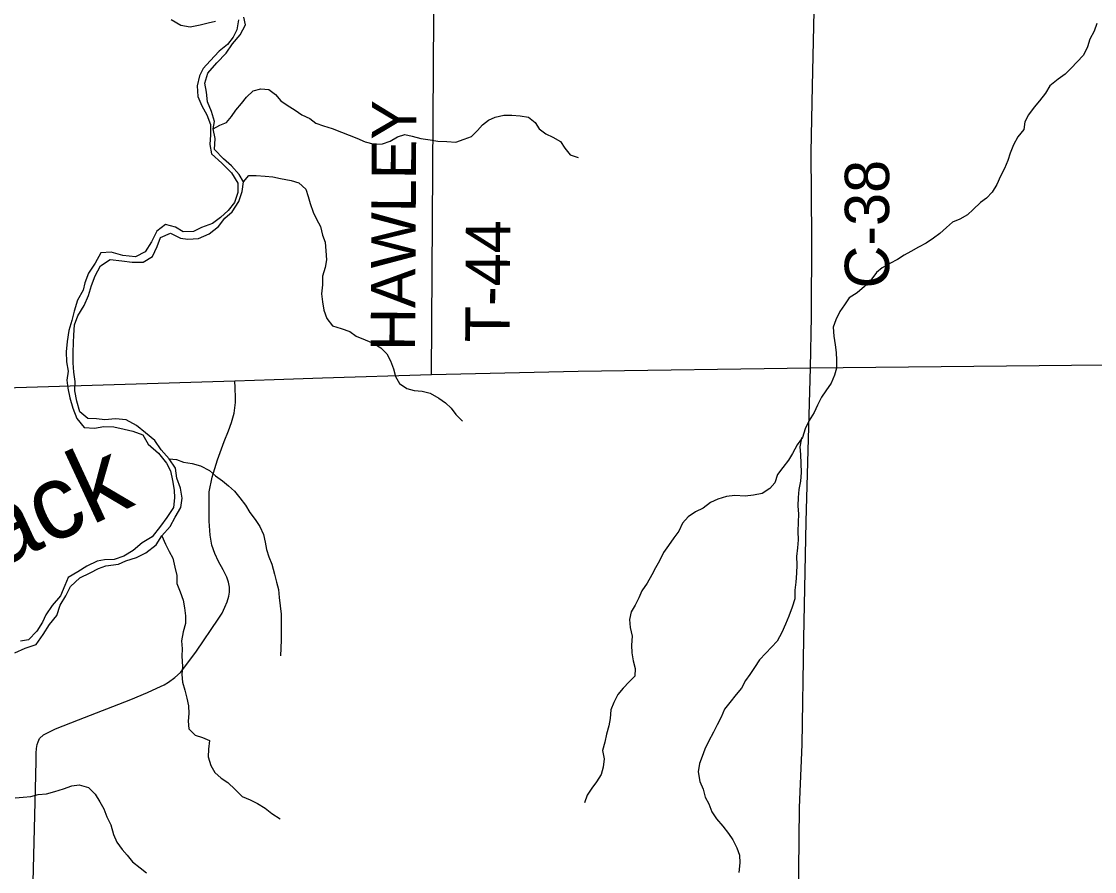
# Model space of a CAD drawing. Extents: x 1857828 to 2277390, y 930619 to 1324581.
# Drawn here: x 2051127 to 2058380, y 1176142 to 1181886 of the extents above; entities that cross this region are included whole.
import ezdxf

# ---------------------------------------------------------------- set-up
doc = ezdxf.new("R2010")
doc.units = 0
for name, color, linetype in [('GM_X_County_Road', 7, 'Continuous'), ('GM_X_County_Road_Text', 7, 'Continuous'), ('GM_X_Major_River', 7, 'Continuous'), ('GM_X_Major_River_Text', 7, 'Continuous'), ('GM_X_Minor_River', 7, 'Continuous'), ('GM_X_State_Route', 7, 'Continuous'), ('GM_X_Township_Road', 7, 'Continuous'), ('GM_X_Township_Road_Text', 7, 'Continuous')]:
    doc.layers.add(name, color=color, linetype=linetype)

msp = doc.modelspace()

# ---------------------------------------------------------------- linework, layer by layer
at = {"layer": 'GM_X_County_Road'}
msp.add_lwpolyline([(2056292.9, 1165820.7), (2056358.8, 1174522.5), (2056355.9, 1174767.1), (2056368.7, 1175348.2), (2056379.1, 1175938.5), (2056386, 1176573.9), (2056403.4, 1177001), (2056413.8, 1177716.2), (2056431.2, 1178507.9), (2056460.7, 1179546.1), (2056465.9, 1179893.3), (2056469.3, 1180421.1), (2056465, 1181002.9), (2056473.4, 1181448.1), (2056485.6, 1181955.6), (2056497.8, 1182433), (2056516.5, 1183353.6), (2056526.6, 1183865.1), (2056542.4, 1184585.3), (2056571.8, 1186216.9)], dxfattribs=at)
at = {"layer": 'GM_X_Major_River'}
for points in [[(2052594.3, 1181896.1), (2052582, 1181830), (2052557.7, 1181779.9), (2052519.4, 1181729.8), (2052463, 1181685.9), (2052402.5, 1181619.9), (2052356.1, 1181567.9), (2052329.8, 1181517.8), (2052315.5, 1181451.6), (2052319.3, 1181379.4), (2052345.2, 1181315.1), (2052379.2, 1181254.8), (2052405.1, 1181190.5), (2052404.9, 1181120.2), (2052400.7, 1181054.1), (2052412.5, 1180991.8), (2052480.6, 1180927.4), (2052546.8, 1180862.9), (2052588.7, 1180792.6), (2052588.5, 1180730.3), (2052566.2, 1180662.2), (2052523.8, 1180608.2), (2052471.4, 1180562.2), (2052419.1, 1180520.2), (2052344.6, 1180494.4), (2052290.3, 1180466.5), (2052219.9, 1180464.7), (2052167.7, 1180497), (2052101.5, 1180513.3), (2052043.1, 1180469.4), (2052006.6, 1180397.3), (2051964.2, 1180329.2), (2051897.8, 1180295.3), (2051811.4, 1180305.6), (2051733.1, 1180328), (2051664.7, 1180322.2), (2051626.3, 1180252.1), (2051579.9, 1180186), (2051555.6, 1180119.9), (2051543.4, 1180069.8), (2051507, 1180001.7), (2051482.6, 1179927.5), (2051468.3, 1179865.4), (2051448, 1179797.2), (2051435.7, 1179723), (2051429.5, 1179652.8), (2051431.3, 1179586.6), (2051443.1, 1179522.3), (2051434.9, 1179462.2), (2051440.7, 1179408), (2051454.6, 1179343.7), (2051474.5, 1179273.4), (2051500.4, 1179203.1), (2051550.4, 1179142.7), (2051620.8, 1179138.5), (2051683.1, 1179148.3), (2051751.4, 1179146.1), (2051821.7, 1179131.8), (2051880, 1179117.5), (2051948.2, 1179093.2), (2051984.2, 1179028.9), (2052054.4, 1178968.4), (2052108.4, 1178902), (2052134.4, 1178849.8), (2052148.2, 1178783.5), (2052160.1, 1178719.2), (2052161.9, 1178667.1), (2052153.7, 1178602.9), (2052109.2, 1178534.8), (2052066.9, 1178474.8), (2052010.4, 1178404.7), (2051941.9, 1178362.8), (2051881.4, 1178310.9), (2051819, 1178273), (2051754.6, 1178251.1), (2051688.3, 1178249.3), (2051638, 1178239.5), (2051569.6, 1178205.6), (2051507.1, 1178167.7), (2051442.7, 1178127.8), (2051420.4, 1178073.7), (2051390.1, 1178005.6), (2051335.6, 1177939.5), (2051291.2, 1177877.5), (2051268.9, 1177827.4), (2051230.5, 1177765.3), (2051174.1, 1177707.3), (2051121.8, 1177699.5)], [(2052138.1, 1181899.7), (2052204.3, 1181861.4), (2052266.5, 1181849.1), (2052334.9, 1181862.9), (2052389.2, 1181876.8), (2052439.5, 1181888.6)], [(2052627, 1180802.4), (2052599, 1180852.7), (2052546.9, 1180911.1), (2052492.8, 1180957.4), (2052432.7, 1181019.8), (2052437, 1181096.1), (2052423.1, 1181160.3), (2052431.3, 1181210.5), (2052411.4, 1181276.7), (2052383.5, 1181343.1), (2052377.7, 1181407.3), (2052365.8, 1181469.5), (2052386.1, 1181535.7), (2052446.6, 1181605.7), (2052511.1, 1181671.7), (2052553.6, 1181733.7), (2052606, 1181795.8), (2052640.4, 1181863.9), (2052630.5, 1181914.1)], [(2052627, 1180802.4), (2052599, 1180852.7), (2052546.9, 1180911.1), (2052492.8, 1180957.4), (2052432.7, 1181019.8), (2052437, 1181096.1), (2052423.1, 1181160.3), (2052431.3, 1181210.5), (2052411.4, 1181276.7), (2052383.5, 1181343.1), (2052377.7, 1181407.3), (2052365.8, 1181469.5), (2052386.1, 1181535.7), (2052446.6, 1181605.7), (2052511.1, 1181671.7), (2052553.6, 1181733.7), (2052606, 1181795.8), (2052640.4, 1181863.9), (2052630.5, 1181914.1)], [(2051488.9, 1179389.8), (2051491.1, 1179453.9), (2051481.3, 1179516.2), (2051477.5, 1179580.4), (2051475.7, 1179648.6), (2051477.9, 1179716.9), (2051480.1, 1179767), (2051486.3, 1179835.2), (2051508.6, 1179897.3), (2051551.1, 1179967.4), (2051579.4, 1180033.5), (2051599.7, 1180101.7), (2051626.1, 1180167.8), (2051660.4, 1180233.9), (2051726.9, 1180277.8), (2051805.3, 1180267.5), (2051875.6, 1180259.3), (2051949.9, 1180259), (2052012.4, 1180298.9), (2052044.7, 1180365), (2052067, 1180427.1), (2052133.4, 1180455), (2052201.7, 1180422.7), (2052251.9, 1180414.5), (2052324.3, 1180420.2), (2052394.7, 1180450.1), (2052459.2, 1180500), (2052501.6, 1180556.1), (2052552, 1180600.1), (2052596.4, 1180670.1), (2052618.7, 1180736.3), (2052627, 1180802.4)], [(2051081.3, 1177619.4), (2051151.8, 1177651.2), (2051226.2, 1177675.1), (2051274.7, 1177743.1), (2051317.1, 1177811.2), (2051365.5, 1177873.2), (2051389.8, 1177941.4), (2051426.2, 1178005.4), (2051458.6, 1178067.5), (2051521.1, 1178127.5), (2051591.5, 1178161.4), (2051647.9, 1178189.3), (2051698.2, 1178207.2), (2051782.7, 1178218.9), (2051833, 1178240.8), (2051905.4, 1178264.6), (2051967.8, 1178294.5), (2052038.3, 1178350.5), (2052076.7, 1178410.5), (2052133.2, 1178472.5), (2052165.5, 1178536.6), (2052203.9, 1178602.7), (2052214.2, 1178664.9), (2052202.3, 1178733.1), (2052178.4, 1178799.4), (2052168.6, 1178867.7), (2052124.6, 1178930.1), (2052070.5, 1178990.4), (2052028.5, 1179054.8), (2051966.4, 1179107.2), (2051904.2, 1179155.6), (2051834, 1179193.9), (2051763.7, 1179200.2), (2051691.3, 1179194.4), (2051635, 1179200.6), (2051574.8, 1179202.8), (2051522.6, 1179249.2), (2051500.8, 1179319.5), (2051488.9, 1179389.8)]]:
    msp.add_lwpolyline(points, dxfattribs=at)
at = {"layer": 'GM_X_Minor_River'}
for points in [[(2058395.9, 1181872), (2058376.4, 1181819.6), (2058346.8, 1181765.2), (2058331.3, 1181714.8), (2058305.8, 1181658.4), (2058260.1, 1181611.8), (2058224.4, 1181573.2), (2058180.6, 1181530.6), (2058134.8, 1181496), (2058077, 1181451.3), (2058047.4, 1181400.8), (2058007.8, 1181350.2), (2057972.1, 1181305.7), (2057932.5, 1181255.1), (2057908.9, 1181208.7), (2057901.4, 1181156.5), (2057861.8, 1181105.9), (2057832.2, 1181051.4), (2057808.8, 1180995), (2057793.2, 1180946.6), (2057771.7, 1180892.2), (2057744.2, 1180839.8), (2057718.7, 1180785.3), (2057687.1, 1180732.8), (2057649.4, 1180692.3), (2057609.5, 1180661.8), (2057559.8, 1180615.1), (2057520, 1180578.6), (2057470.1, 1180549.9), (2057420, 1180529.4), (2057380.2, 1180494.8), (2057334.5, 1180452.2), (2057290.6, 1180421.6), (2057240.7, 1180389), (2057188.8, 1180360.4), (2057138.9, 1180331.8), (2057092.9, 1180307.2), (2057047, 1180278.6), (2056997.1, 1180250), (2056945.1, 1180221.3), (2056905.3, 1180188.8), (2056867.7, 1180138.3), (2056824, 1180095.7), (2056776.2, 1180053), (2056720.3, 1180018.3), (2056688.7, 1179971.8), (2056659.1, 1179925.4), (2056631.5, 1179870.9), (2056614, 1179820.6), (2056618.7, 1179760.4), (2056627.4, 1179700.3), (2056634, 1179650.2), (2056634.6, 1179598), (2056635.2, 1179543.9), (2056621.7, 1179495.6), (2056600.2, 1179441.2), (2056562.5, 1179390.6), (2056534.9, 1179348.2), (2056507.4, 1179293.7), (2056483.8, 1179243.3), (2056450.2, 1179188.7), (2056424.7, 1179132.3), (2056405.3, 1179073.9)], [(2052423.1, 1181160.3), (2052467.6, 1181184.1), (2052513.9, 1181203.9), (2052546.2, 1181244), (2052576.5, 1181286), (2052614.9, 1181332), (2052649.2, 1181374), (2052693.6, 1181418), (2052743.9, 1181429.8), (2052798.2, 1181425.6), (2052844.3, 1181393.3), (2052880.3, 1181349.1), (2052922.5, 1181320.8), (2052976.7, 1181286.5), (2053022.8, 1181254.2), (2053077, 1181229.9), (2053117.2, 1181199.6), (2053169.4, 1181181.4), (2053227.6, 1181163.1), (2053289.9, 1181138.8), (2053342.1, 1181116.5), (2053394.3, 1181098.3), (2053450.5, 1181071.9), (2053510.8, 1181057.7), (2053567.1, 1181059.5), (2053619.5, 1181077.3), (2053669.8, 1181107.2), (2053718.2, 1181121.1), (2053768.4, 1181110.9), (2053826.7, 1181094.6), (2053889, 1181086.3), (2053941.2, 1181076.1), (2054001.5, 1181073.9), (2054063.9, 1181069.6), (2054120.2, 1181091.5), (2054168.5, 1181109.4), (2054208.9, 1181149.3), (2054243.2, 1181187.3), (2054283.5, 1181219.3), (2054329.8, 1181239.2), (2054388.2, 1181253), (2054442.5, 1181252.8), (2054498.8, 1181248.6), (2054553, 1181238.3), (2054599.2, 1181204.1), (2054625.2, 1181159.8), (2054671.3, 1181127.5), (2054719.5, 1181105.2), (2054769.7, 1181075), (2054799.7, 1181030.7), (2054835.8, 1180984.4), (2054890, 1180966.1)], [(2052627, 1180802.4), (2052663.5, 1180844.2), (2052713.8, 1180844), (2052774.1, 1180839.7), (2052826.4, 1180835.5), (2052878.7, 1180825.3), (2052951, 1180811), (2053001.2, 1180794.7), (2053049.3, 1180752.4), (2053065.3, 1180704.2), (2053079.2, 1180655.9), (2053099.1, 1180597.7), (2053121.1, 1180549.4), (2053149.1, 1180501.1), (2053160.9, 1180442.9), (2053178.9, 1180394.7), (2053184.7, 1180336.5), (2053188.5, 1180276.2), (2053180.3, 1180224.1), (2053162.1, 1180166), (2053161.9, 1180105.8), (2053155.6, 1180045.6), (2053161.5, 1179991.4), (2053171.3, 1179935.1), (2053191.3, 1179878.9), (2053229.3, 1179828.6), (2053287.6, 1179810.3), (2053345.8, 1179790), (2053390, 1179759.7), (2053450.2, 1179735.4), (2053504.4, 1179711.1), (2053556.6, 1179680.8), (2053596.7, 1179640.5), (2053620.7, 1179592.3), (2053642.6, 1179538), (2053654.5, 1179487.8), (2053682.5, 1179439.5), (2053730.7, 1179405.2), (2053780.9, 1179393), (2053835.2, 1179388.8), (2053889.4, 1179374.5), (2053947.6, 1179340.2), (2053993.8, 1179309.9), (2054031.9, 1179273.6), (2054063.9, 1179229.4), (2054108, 1179185)], [(2056405.3, 1179073.9), (2056369.7, 1179025.4), (2056338.2, 1178966.8), (2056310.5, 1178922.4), (2056272.9, 1178871.8), (2056237.3, 1178825.3), (2056219.8, 1178768.9), (2056184.1, 1178730.4), (2056132.2, 1178695.8), (2056074, 1178685.1), (2056017.8, 1178678.5), (2055949.5, 1178681.8), (2055891.2, 1178675.2), (2055833.2, 1178658.5), (2055785.2, 1178635.9), (2055735.4, 1178597.3), (2055683.4, 1178572.7), (2055633.5, 1178538), (2055595.8, 1178495.5), (2055570.3, 1178441), (2055536.6, 1178396.5), (2055501, 1178344), (2055467.4, 1178297.5), (2055439.9, 1178241), (2055412.3, 1178194.6), (2055386.7, 1178146.1), (2055355.2, 1178091.6), (2055319.6, 1178039.1), (2055300, 1177990.7), (2055274.4, 1177942.3), (2055248.8, 1177897.9), (2055237.3, 1177845.6), (2055241.9, 1177791.4), (2055254.7, 1177733.4), (2055251.3, 1177671.1), (2055251.9, 1177619), (2055260.6, 1177564.9), (2055275.2, 1177514.9), (2055271.8, 1177462.7), (2055234, 1177424.1), (2055194.3, 1177381.6), (2055158.6, 1177339.1), (2055131.1, 1177284.6), (2055109.5, 1177234.2), (2055106.1, 1177176), (2055096.7, 1177125.7), (2055081.2, 1177069.4), (2055069.7, 1177017.1), (2055054.3, 1176960.7), (2055065, 1176902.6), (2055059.6, 1176848.4), (2055044.1, 1176798.1), (2055014.5, 1176747.6), (2054982.8, 1176705.1), (2054951.2, 1176658.6), (2054931.6, 1176606.3)], [(2056405.3, 1179073.9), (2056399.3, 1179069.8), (2056387.9, 1179011.5), (2056392.5, 1178959.4), (2056395.2, 1178899.2), (2056395.9, 1178839), (2056392.5, 1178778.8), (2056381.1, 1178722.5), (2056377.7, 1178668.3), (2056374.3, 1178614), (2056378.9, 1178557.9), (2056375.5, 1178503.7), (2056374.2, 1178439.5), (2056376.9, 1178383.3), (2056371.4, 1178329.1), (2056366.1, 1178270.8), (2056366.7, 1178214.6), (2056365.3, 1178158.4), (2056360, 1178098.2), (2056354.5, 1178043.9), (2056353.2, 1177983.7), (2056335.7, 1177929.4), (2056314.3, 1177866.9), (2056290.8, 1177812.5), (2056267.3, 1177758.1), (2056233.8, 1177699.5), (2056196.1, 1177657), (2056158.3, 1177616.5), (2056114.6, 1177571.9), (2056081, 1177521.3), (2056049.4, 1177472.8), (2056019.7, 1177432.4), (2055994.2, 1177382), (2055958.5, 1177337.4), (2055914.9, 1177284.8), (2055879.2, 1177240.3), (2055855.7, 1177185.9), (2055828.1, 1177133.4), (2055804.6, 1177083), (2055771.1, 1177020.4), (2055745.6, 1176968), (2055728, 1176919.6), (2055710.5, 1176871.3), (2055701.1, 1176815), (2055711.8, 1176750.9), (2055734.5, 1176699), (2055747.2, 1176644.9), (2055771.8, 1176599.1), (2055792.5, 1176545.1), (2055825.2, 1176497.3), (2055867.9, 1176449.6), (2055906.7, 1176399.8), (2055935.3, 1176356), (2055962, 1176302.1), (2055980.7, 1176252.1), (2055981.3, 1176199.9), (2055976, 1176135.7)], [(2052124.6, 1178930.1), (2052174.7, 1178925.5), (2052222.9, 1178909.2), (2052281.2, 1178899), (2052337.4, 1178882.7), (2052397.6, 1178852.4), (2052437.8, 1178816.1), (2052485.9, 1178781.8), (2052526, 1178747.6), (2052568.1, 1178711.3), (2052604.2, 1178667), (2052642.2, 1178618.7), (2052670.2, 1178568.4), (2052706.3, 1178520.1), (2052738.3, 1178473.8), (2052762.2, 1178419.5), (2052774.1, 1178367.3), (2052784, 1178317.1), (2052800, 1178268.9), (2052819.9, 1178218.6), (2052837.8, 1178152.3), (2052851.7, 1178098.1), (2052863.6, 1178047.9), (2052869.4, 1177993.7), (2052875.3, 1177937.5), (2052883.1, 1177881.2), (2052882.9, 1177817), (2052882.7, 1177758.8), (2052882.6, 1177708.7), (2052880.4, 1177650.5), (2052878.2, 1177600.3)], [(2052076.7, 1178410.5), (2052100.4, 1178353.8), (2052124.4, 1178305.6), (2052150.4, 1178259.3), (2052164.3, 1178199.1), (2052176.2, 1178142.8), (2052178, 1178088.6), (2052199.9, 1178032.4), (2052219.9, 1177976.1), (2052229.7, 1177923.9), (2052235.6, 1177869.7), (2052235.4, 1177817.5), (2052221.2, 1177761.4), (2052208.9, 1177701.2), (2052212.8, 1177647), (2052210.6, 1177596.8), (2052216.4, 1177526.6), (2052210.2, 1177474.4), (2052216, 1177422.2), (2052231.9, 1177368), (2052243.8, 1177313.8), (2052255.7, 1177261.5), (2052257.6, 1177209.3), (2052253.4, 1177157.2), (2052259.3, 1177107), (2052301.3, 1177062.7), (2052351.6, 1177048.4), (2052397.7, 1177028.2), (2052391.5, 1176970), (2052389.3, 1176917.9), (2052407.3, 1176857.6), (2052435.2, 1176811.3), (2052477.3, 1176773), (2052521.5, 1176742.8), (2052571.6, 1176696.4), (2052619.7, 1176648.1), (2052673.9, 1176625.8), (2052722.1, 1176601.5), (2052774.3, 1176569.2), (2052818.4, 1176534.9), (2052874.6, 1176498.6)], [(2051085.4, 1176639.9), (2051139.7, 1176645.7), (2051189.9, 1176649.5), (2051240.3, 1176663.4), (2051296.6, 1176667.2), (2051352.9, 1176683), (2051411.3, 1176700.8), (2051467.7, 1176720.7), (2051518, 1176728.5), (2051580.3, 1176710.2), (2051626.4, 1176663.9), (2051656.4, 1176613.6), (2051684.4, 1176565.3), (2051704.3, 1176511.1), (2051730.3, 1176456.8), (2051748.2, 1176392.5), (2051772.1, 1176340.2), (2051808.1, 1176289.9), (2051842.2, 1176251.7), (2051878.3, 1176207.4), (2051928.4, 1176167.1), (2051972.5, 1176132.8)]]:
    msp.add_lwpolyline(points, dxfattribs=at)
at = {"layer": 'GM_X_State_Route'}
for points in [[(2052835.1, 1179467.4), (2053161.2, 1179478.4), (2053899, 1179501), (2054889.5, 1179522.7), (2056460.7, 1179546.1), (2059769.7, 1179580), (2059869.9, 1179577.9)], [(2051013.3, 1179411), (2052569.2, 1179458.4), (2052835.1, 1179467.4)]]:
    msp.add_lwpolyline(points, dxfattribs=at)
at = {"layer": 'GM_X_Township_Road'}
for points in [[(2053899, 1179501), (2053917.7, 1182613)], [(2051166, 1174447.4), (2051223.5, 1176794), (2051227.2, 1176890.3), (2051227, 1176942.5), (2051228.9, 1176974.5), (2051232.8, 1177000.6), (2051240.7, 1177018.7), (2051248.7, 1177040.8), (2051276.7, 1177065), (2051356.8, 1177107.3), (2051513, 1177168), (2051865.5, 1177303.6), (2051979.7, 1177352), (2052041.7, 1177380.3), (2052091.8, 1177404.6), (2052121.8, 1177422.7), (2052163.8, 1177452.9), (2052201.8, 1177487.1), (2052231.7, 1177525.4), (2052309.6, 1177631.9), (2052457.2, 1177847), (2052483.1, 1177887.2), (2052501, 1177929.4), (2052516.9, 1177963.5), (2052528.8, 1178001.6), (2052532.7, 1178029.7), (2052532.6, 1178063.8), (2052526.5, 1178097.9), (2052514.3, 1178130), (2052490.1, 1178180), (2052459.7, 1178236.1), (2052433.5, 1178290.1), (2052413.2, 1178346.2), (2052401.7, 1178415.9), (2052394.7, 1178509.7), (2052394.7, 1178611.2), (2052394.7, 1178707.6), (2052416.4, 1178805.7), (2052451.1, 1178923.7), (2052497.1, 1179047.9), (2052526.7, 1179119), (2052547.5, 1179177.2), (2052565.7, 1179239.7), (2052574.4, 1179310.9), (2052573.5, 1179342.1), (2052571.8, 1179409.8), (2052569.2, 1179458.4)]]:
    msp.add_lwpolyline(points, dxfattribs=at)

# ---------------------------------------------------------------- texts
at = {"layer": 'GM_X_County_Road_Text'}
msp.add_text('C-38', height=300, rotation=90, dxfattribs=at).set_placement((2056991.6, 1180081.2))
at = {"layer": 'GM_X_Major_River_Text'}
msp.add_text('Black', height=500.24, rotation=24.91011, dxfattribs=at).set_placement((2050419.3, 1177932.5))
at = {"layer": 'GM_X_Township_Road_Text'}
for s, rotation, p in [('HAWLEY', 89.68274, (2053787.1, 1179659.5)), ('T-44', 89.64651, (2054425.8, 1179717.2))]:
    msp.add_text(s, height=300, rotation=rotation, dxfattribs=at).set_placement(p)

doc.saveas('drawing.dxf')
